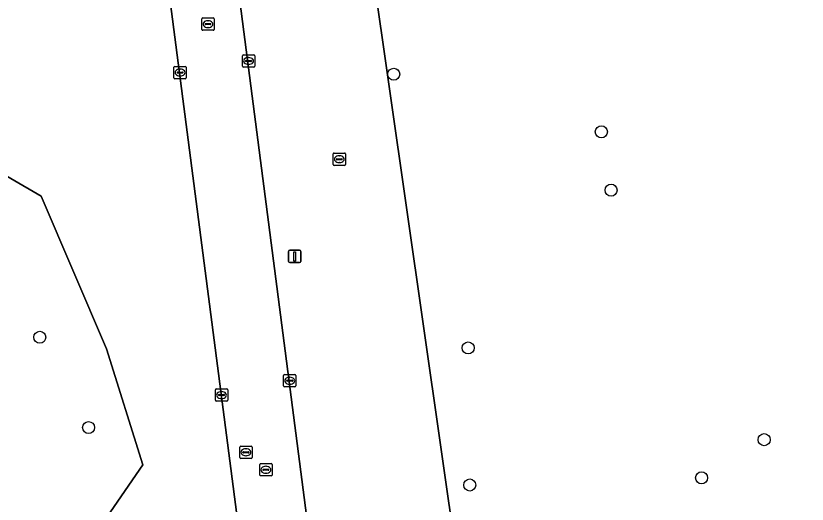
# Model space of a CAD drawing. Extents: x 154324 to 155744, y 382937 to 384188.
# Drawn here: x 155238.3 to 155302.6, y 383830 to 383869.7 of the extents above; entities that cross this region are included whole.
import ezdxf

# ---------------------------------------------------------------- set-up
doc = ezdxf.new("R2010")
doc.units = 0
for name, color, linetype in [('IMGEO_Berm_groen', 7, 'Continuous'), ('IMGEO_Boom', 7, 'Continuous'), ('IMGEO_Groenvoorziening', 7, 'Continuous'), ('IMGEO_Kolk', 7, 'Continuous'), ('IMGEO_Lichtmast', 7, 'Continuous'), ('IMGEO_Loofbos', 7, 'Continuous'), ('IMGEO_Rijbaan_lokaal_gesloten', 7, 'Continuous'), ('IMGEO_Rioolput', 7, 'Continuous')]:
    doc.layers.add(name, color=color, linetype=linetype)

msp = doc.modelspace()

# ---------------------------------------------------------------- linework, layer by layer
at = {"layer": 'IMGEO_Berm_groen'}
for points in [[(155295.605, 383523.574), (155294.743, 383533.501), (155292.341, 383552.859), (155282.449, 383627.726), (155274.026, 383692.293), (155244.018, 383923.45), (155240.659, 383949.763)], [(155246.304, 383949.696), (155279.604, 383692.563), (155297.905, 383553.418), (155300.365, 383533.57), (155301.362, 383523.907)], [(155175.75, 383913.13), (155188.73, 383926.7), (155195.22, 383943.81), (155208.2, 383948.53), (155213.511, 383943.81), (155213.806, 383927.142), (155221.181, 383927.88), (155239.176, 383930.83), (155242.569, 383923.307), (155238.881, 383908.409), (155237.406, 383898.084), (155224.721, 383882.596), (155224.573, 383876.549), (155204.808, 383873.156), (155196.99, 383885.104), (155184.452, 383881.859), (155187.992, 383867.846), (155208.495, 383859.733), (155233.276, 383859.143), (155240.356, 383855.013), (155245.666, 383842.623), (155248.616, 383833.183), (155242.126, 383823.742)], [(155323.557, 383503.266), (155325.548, 383519.946), (155306.103, 383602.506), (155261.74, 383912.135)]]:
    msp.add_lwpolyline(points, dxfattribs=at)
at = {"layer": 'IMGEO_Boom'}
for centre in [(155269.005, 383864.918), (155285.877, 383860.236), (155286.665, 383855.504), (155240.25, 383843.551), (155275.055, 383842.684), (155244.218, 383836.217), (155299.106, 383835.233), (155294.024, 383832.134), (155275.18, 383831.551)]:
    msp.add_circle(centre, 0.489, dxfattribs=at)
at = {"layer": 'IMGEO_Groenvoorziening'}
msp.add_lwpolyline([(155242.126, 383823.742), (155248.616, 383833.183), (155245.666, 383842.623), (155240.356, 383855.013), (155233.276, 383859.143), (155208.495, 383859.733), (155187.992, 383867.846), (155184.452, 383881.859), (155196.99, 383885.104), (155204.808, 383873.156), (155224.573, 383876.549), (155224.721, 383882.596), (155237.406, 383898.084), (155238.881, 383908.409), (155242.569, 383923.307), (155239.176, 383930.83), (155221.181, 383927.88), (155213.806, 383927.142), (155213.511, 383943.81), (155208.2, 383948.53), (155195.22, 383943.81), (155188.73, 383926.7), (155175.75, 383913.13)], dxfattribs=at)
at = {"layer": 'IMGEO_Kolk'}
for p, q in [((155256.715, 383865.569), (155256.715, 383866.421)), ((155256.79, 383866.495), (155257.642, 383866.495)), ((155257.203, 383866.275), (155257.228, 383866.275)), ((155257.716, 383866.421), (155257.716, 383865.569)), ((155251.223, 383865.555), (155252.075, 383865.555)), ((155256.974, 383865.989), (155256.974, 383866.001)), ((155257.412, 383865.952), (155257.014, 383865.952)), ((155257.017, 383866.038), (155257.415, 383866.038)), ((155257.226, 383865.715), (155257.201, 383865.715)), ((155257.458, 383866.001), (155257.458, 383865.989)), ((155251.148, 383864.629), (155251.148, 383865.481)), ((155251.407, 383865.049), (155251.407, 383865.061)), ((155251.845, 383865.012), (155251.447, 383865.012)), ((155251.45, 383865.098), (155251.848, 383865.098)), ((155251.636, 383865.335), (155251.661, 383865.335)), ((155251.891, 383865.061), (155251.891, 383865.049)), ((155252.149, 383865.481), (155252.149, 383864.629)), ((155257.642, 383865.495), (155256.79, 383865.495)), ((155252.075, 383864.555), (155251.223, 383864.555)), ((155251.659, 383864.775), (155251.634, 383864.775)), ((155260.134, 383840.522), (155260.986, 383840.522)), ((155260.059, 383839.596), (155260.059, 383840.448)), ((155260.318, 383840.016), (155260.318, 383840.028)), ((155260.756, 383839.979), (155260.358, 383839.979)), ((155260.361, 383840.065), (155260.759, 383840.065)), ((155260.547, 383840.302), (155260.572, 383840.302)), ((155260.802, 383840.028), (155260.802, 383840.016)), ((155261.06, 383840.448), (155261.06, 383839.596)), ((155254.517, 383838.433), (155254.517, 383839.285)), ((155254.592, 383839.359), (155255.444, 383839.359)), ((155255.518, 383839.285), (155255.518, 383838.433)), ((155260.986, 383839.522), (155260.134, 383839.522)), ((155260.57, 383839.742), (155260.545, 383839.742)), ((155254.776, 383838.853), (155254.776, 383838.865)), ((155255.214, 383838.816), (155254.816, 383838.816)), ((155254.819, 383838.902), (155255.217, 383838.902)), ((155255.028, 383838.579), (155255.003, 383838.579)), ((155255.005, 383839.139), (155255.03, 383839.139)), ((155255.26, 383838.865), (155255.26, 383838.853)), ((155255.444, 383838.359), (155254.592, 383838.359))]:
    msp.add_line(p, q, dxfattribs=at)
for points in [[(155256.715, 383865.569), (155256.715, 383866.421)], [(155256.79, 383866.495), (155257.642, 383866.495)], [(155257.716, 383866.421), (155257.716, 383865.569)], [(155251.223, 383865.555), (155252.075, 383865.555)], [(155251.148, 383864.629), (155251.148, 383865.481)], [(155252.149, 383865.481), (155252.149, 383864.629)], [(155257.642, 383865.495), (155256.79, 383865.495)], [(155252.075, 383864.555), (155251.223, 383864.555)], [(155260.134, 383840.522), (155260.986, 383840.522)], [(155260.059, 383839.596), (155260.059, 383840.448)], [(155261.06, 383840.448), (155261.06, 383839.596)], [(155254.517, 383838.433), (155254.517, 383839.285)], [(155254.592, 383839.359), (155255.444, 383839.359)], [(155255.518, 383839.285), (155255.518, 383838.433)], [(155260.986, 383839.522), (155260.134, 383839.522)], [(155255.444, 383838.359), (155254.592, 383838.359)]]:
    msp.add_lwpolyline(points, dxfattribs=at)
for centre, radius, start, end in [((155256.792, 383866.419), 0.0765, 91.55205, 178.44795), ((155256.792, 383866.419), 0.0765, 91.55205, 178.44795), ((155257.64, 383866.419), 0.0765, 1.55205, 88.44795), ((155257.64, 383866.419), 0.0765, 1.55205, 88.44795), ((155251.225, 383865.479), 0.0765, 91.55205, 178.44795), ((155251.225, 383865.479), 0.0765, 91.55205, 178.44795), ((155252.073, 383865.479), 0.0765, 1.55205, 88.44795), ((155252.073, 383865.479), 0.0765, 1.55205, 88.44795), ((155256.792, 383865.571), 0.0765, 181.55205, 268.44795), ((155256.792, 383865.571), 0.0765, 181.55205, 268.44795), ((155257.014, 383865.998), 0.0403, 85.87752, 175.75265), ((155257.011, 383865.988), 0.0366, 178.93798, 274.71019), ((155257.415, 383865.995), 0.043, 264.86636, 352.45326), ((155257.419, 383866), 0.0386, 1.73085, 96.63898), ((155257.64, 383865.571), 0.0765, 271.55205, 358.44795), ((155257.64, 383865.571), 0.0765, 271.55205, 358.44795), ((155251.447, 383865.058), 0.0403, 85.87752, 175.75265), ((155251.444, 383865.048), 0.0366, 178.93798, 274.71019), ((155251.848, 383865.055), 0.043, 264.86636, 352.45326), ((155251.852, 383865.06), 0.0386, 1.73085, 96.63898), ((155251.225, 383864.631), 0.0765, 181.55205, 268.44795), ((155251.225, 383864.631), 0.0765, 181.55205, 268.44795), ((155252.073, 383864.631), 0.0765, 271.55205, 358.44795), ((155252.073, 383864.631), 0.0765, 271.55205, 358.44795), ((155260.136, 383840.446), 0.0765, 91.55205, 178.44795), ((155260.136, 383840.446), 0.0765, 91.55205, 178.44795), ((155260.984, 383840.446), 0.0765, 1.55205, 88.44795), ((155260.984, 383840.446), 0.0765, 1.55205, 88.44795), ((155260.358, 383840.025), 0.0403, 85.87752, 175.75265), ((155260.355, 383840.015), 0.0366, 178.93798, 274.71019), ((155260.759, 383840.022), 0.043, 264.86636, 352.45326), ((155260.763, 383840.027), 0.0386, 1.73085, 96.63898), ((155254.594, 383839.283), 0.0765, 91.55205, 178.44795), ((155254.594, 383839.283), 0.0765, 91.55205, 178.44795), ((155255.442, 383839.283), 0.0765, 1.55205, 88.44795), ((155255.442, 383839.283), 0.0765, 1.55205, 88.44795), ((155260.136, 383839.598), 0.0765, 181.55205, 268.44795), ((155260.136, 383839.598), 0.0765, 181.55205, 268.44795), ((155260.984, 383839.598), 0.0765, 271.55205, 358.44795), ((155260.984, 383839.598), 0.0765, 271.55205, 358.44795), ((155254.816, 383838.862), 0.0403, 85.87752, 175.75265), ((155254.813, 383838.852), 0.0366, 178.93798, 274.71019), ((155255.217, 383838.859), 0.043, 264.86636, 352.45326), ((155255.221, 383838.864), 0.0386, 1.73085, 96.63898), ((155254.594, 383838.435), 0.0765, 181.55205, 268.44795), ((155254.594, 383838.435), 0.0765, 181.55205, 268.44795), ((155255.442, 383838.435), 0.0765, 271.55205, 358.44795), ((155255.442, 383838.435), 0.0765, 271.55205, 358.44795)]:
    msp.add_arc(centre, radius, start, end, dxfattribs=at)
for centre, major_axis, ratio, start_param, end_param in [((155257.202, 383865.995), (-0.387, 0.002), 0.722429, 4.712389, 7.853982), ((155257.227, 383865.995), (-0.39, 0.002), 0.717154, 1.570796, 4.712389), ((155251.635, 383865.055), (-0.387, 0.002), 0.722429, 4.712389, 7.853982), ((155251.66, 383865.055), (-0.39, 0.002), 0.717154, 1.570796, 4.712389), ((155260.546, 383840.022), (-0.387, 0.002), 0.722429, 4.712389, 7.853982), ((155260.571, 383840.022), (-0.39, 0.002), 0.717154, 1.570796, 4.712389), ((155255.004, 383838.859), (-0.387, 0.002), 0.722429, 4.712389, 7.853982), ((155255.029, 383838.859), (-0.39, 0.002), 0.717154, 1.570796, 4.712389)]:
    msp.add_ellipse(centre, major_axis=major_axis, ratio=ratio, start_param=start_param, end_param=end_param, dxfattribs=at)
at = {"layer": 'IMGEO_Lichtmast'}
for p, q in [((155260.46, 383849.719), (155260.46, 383850.519)), ((155260.46, 383850.519), (155260.46, 383849.719)), ((155260.56, 383850.619), (155261.35, 383850.619)), ((155261.35, 383850.619), (155260.56, 383850.619)), ((155261.45, 383850.519), (155261.45, 383849.719)), ((155261.45, 383849.719), (155261.45, 383850.519)), ((155261.35, 383849.619), (155260.56, 383849.619)), ((155260.56, 383849.619), (155261.35, 383849.619))]:
    msp.add_line(p, q, dxfattribs=at)
msp.add_lwpolyline([(155260.88, 383850.494), (155261.03, 383850.494), (155261.03, 383849.744), (155260.88, 383849.744), (155260.88, 383850.494)], dxfattribs=at)
for centre, start, end in [((155260.56, 383850.519), 90, 180), ((155260.56, 383850.519), 90, 180), ((155261.35, 383850.519), 0, 90), ((155261.35, 383850.519), 360, 90), ((155260.56, 383849.719), 180, 270), ((155260.56, 383849.719), 180, 270), ((155261.35, 383849.719), 270, 0), ((155261.35, 383849.719), 270, 0)]:
    msp.add_arc(centre, 0.1, start, end, dxfattribs=at)
at = {"layer": 'IMGEO_Loofbos'}
msp.add_lwpolyline([(155336.238, 383809.424), (155323.113, 383849.226), (155303.534, 383922.252), (155300.916, 383943.435), (155300.916, 383955.474), (155295.178, 383988.009), (155291.815, 384001.275), (155265.808, 383990.706), (155259.697, 383987.94), (155249.962, 383983.402), (155261.74, 383912.135), (155306.103, 383602.506), (155325.548, 383519.946), (155323.557, 383503.266)], dxfattribs=at)
at = {"layer": 'IMGEO_Rijbaan_lokaal_gesloten'}
for points in [[(155240.659, 383949.763), (155244.018, 383923.45), (155274.026, 383692.293), (155282.449, 383627.726), (155292.341, 383552.859), (155294.743, 383533.501), (155295.605, 383523.574)], [(155301.362, 383523.907), (155300.365, 383533.57), (155297.905, 383553.418), (155279.604, 383692.563), (155246.304, 383949.696)]]:
    msp.add_lwpolyline(points, dxfattribs=at)
at = {"layer": 'IMGEO_Rioolput'}
for p, q in [((155253.416, 383868.564), (155253.416, 383869.416)), ((155253.491, 383869.49), (155254.343, 383869.49)), ((155254.417, 383869.416), (155254.417, 383868.564)), ((155253.675, 383868.984), (155253.675, 383868.996)), ((155254.113, 383868.947), (155253.715, 383868.947)), ((155253.718, 383869.033), (155254.116, 383869.033)), ((155253.904, 383869.27), (155253.929, 383869.27)), ((155254.159, 383868.996), (155254.159, 383868.984)), ((155254.343, 383868.49), (155253.491, 383868.49)), ((155253.927, 383868.71), (155253.902, 383868.71)), ((155264.163, 383858.517), (155265.015, 383858.517)), ((155264.088, 383857.591), (155264.088, 383858.443)), ((155264.347, 383858.011), (155264.347, 383858.023)), ((155264.785, 383857.974), (155264.387, 383857.974)), ((155264.39, 383858.06), (155264.788, 383858.06)), ((155264.576, 383858.297), (155264.601, 383858.297)), ((155264.831, 383858.023), (155264.831, 383858.011)), ((155265.089, 383858.443), (155265.089, 383857.591)), ((155265.015, 383857.517), (155264.163, 383857.517)), ((155264.599, 383857.737), (155264.574, 383857.737)), ((155256.573, 383834.708), (155257.425, 383834.708)), ((155256.498, 383833.782), (155256.498, 383834.634)), ((155256.757, 383834.202), (155256.757, 383834.214)), ((155257.195, 383834.165), (155256.797, 383834.165)), ((155256.8, 383834.251), (155257.198, 383834.251)), ((155256.986, 383834.488), (155257.011, 383834.488)), ((155257.241, 383834.214), (155257.241, 383834.202)), ((155257.499, 383834.634), (155257.499, 383833.782)), ((155257.425, 383833.708), (155256.573, 383833.708)), ((155257.009, 383833.928), (155256.984, 383833.928)), ((155258.122, 383832.363), (155258.122, 383833.215)), ((155258.197, 383833.289), (155259.049, 383833.289)), ((155258.381, 383832.783), (155258.381, 383832.795)), ((155258.424, 383832.832), (155258.822, 383832.832)), ((155258.61, 383833.069), (155258.635, 383833.069)), ((155258.865, 383832.795), (155258.865, 383832.783)), ((155259.123, 383833.215), (155259.123, 383832.363)), ((155259.049, 383832.289), (155258.197, 383832.289)), ((155258.819, 383832.746), (155258.421, 383832.746)), ((155258.633, 383832.509), (155258.608, 383832.509))]:
    msp.add_line(p, q, dxfattribs=at)
for points in [[(155253.416, 383868.564), (155253.416, 383869.416)], [(155253.491, 383869.49), (155254.343, 383869.49)], [(155254.417, 383869.416), (155254.417, 383868.564)], [(155254.343, 383868.49), (155253.491, 383868.49)], [(155264.163, 383858.517), (155265.015, 383858.517)], [(155264.088, 383857.591), (155264.088, 383858.443)], [(155265.089, 383858.443), (155265.089, 383857.591)], [(155265.015, 383857.517), (155264.163, 383857.517)], [(155256.573, 383834.708), (155257.425, 383834.708)], [(155256.498, 383833.782), (155256.498, 383834.634)], [(155257.499, 383834.634), (155257.499, 383833.782)], [(155257.425, 383833.708), (155256.573, 383833.708)], [(155258.122, 383832.363), (155258.122, 383833.215)], [(155258.197, 383833.289), (155259.049, 383833.289)], [(155259.123, 383833.215), (155259.123, 383832.363)], [(155259.049, 383832.289), (155258.197, 383832.289)]]:
    msp.add_lwpolyline(points, dxfattribs=at)
for centre, radius, start, end in [((155253.493, 383869.414), 0.0765, 91.55205, 178.44795), ((155253.493, 383869.414), 0.0765, 91.55205, 178.44795), ((155254.341, 383869.414), 0.0765, 1.55205, 88.44795), ((155254.341, 383869.414), 0.0765, 1.55205, 88.44795), ((155253.715, 383868.993), 0.0403, 85.87752, 175.75265), ((155253.712, 383868.983), 0.0366, 178.93798, 274.71019), ((155254.116, 383868.99), 0.043, 264.86636, 352.45326), ((155254.12, 383868.995), 0.0386, 1.73085, 96.63898), ((155253.493, 383868.566), 0.0765, 181.55205, 268.44795), ((155253.493, 383868.566), 0.0765, 181.55205, 268.44795), ((155254.341, 383868.566), 0.0765, 271.55205, 358.44795), ((155254.341, 383868.566), 0.0765, 271.55205, 358.44795), ((155264.165, 383858.441), 0.0765, 91.55205, 178.44795), ((155264.165, 383858.441), 0.0765, 91.55205, 178.44795), ((155265.013, 383858.441), 0.0765, 1.55205, 88.44795), ((155265.013, 383858.441), 0.0765, 1.55205, 88.44795), ((155264.387, 383858.02), 0.0403, 85.87752, 175.75265), ((155264.384, 383858.01), 0.0366, 178.93798, 274.71019), ((155264.788, 383858.017), 0.043, 264.86636, 352.45326), ((155264.792, 383858.022), 0.0386, 1.73085, 96.63898), ((155264.165, 383857.593), 0.0765, 181.55205, 268.44795), ((155264.165, 383857.593), 0.0765, 181.55205, 268.44795), ((155265.013, 383857.593), 0.0765, 271.55205, 358.44795), ((155265.013, 383857.593), 0.0765, 271.55205, 358.44795), ((155256.575, 383834.632), 0.0765, 91.55205, 178.44795), ((155256.575, 383834.632), 0.0765, 91.55205, 178.44795), ((155257.423, 383834.632), 0.0765, 1.55205, 88.44795), ((155257.423, 383834.632), 0.0765, 1.55205, 88.44795), ((155256.797, 383834.211), 0.0403, 85.87752, 175.75265), ((155256.794, 383834.201), 0.0366, 178.93798, 274.71019), ((155257.198, 383834.208), 0.043, 264.86636, 352.45326), ((155257.202, 383834.213), 0.0386, 1.73085, 96.63898), ((155256.575, 383833.784), 0.0765, 181.55205, 268.44795), ((155256.575, 383833.784), 0.0765, 181.55205, 268.44795), ((155257.423, 383833.784), 0.0765, 271.55205, 358.44795), ((155257.423, 383833.784), 0.0765, 271.55205, 358.44795), ((155258.199, 383833.213), 0.0765, 91.55205, 178.44795), ((155258.199, 383833.213), 0.0765, 91.55205, 178.44795), ((155258.421, 383832.792), 0.0403, 85.87752, 175.75265), ((155258.418, 383832.782), 0.0366, 178.93798, 274.71019), ((155258.822, 383832.789), 0.043, 264.86636, 352.45326), ((155258.826, 383832.794), 0.0386, 1.73085, 96.63898), ((155259.047, 383833.213), 0.0765, 1.55205, 88.44795), ((155259.047, 383833.213), 0.0765, 1.55205, 88.44795), ((155258.199, 383832.365), 0.0765, 181.55205, 268.44795), ((155258.199, 383832.365), 0.0765, 181.55205, 268.44795), ((155259.047, 383832.365), 0.0765, 271.55205, 358.44795), ((155259.047, 383832.365), 0.0765, 271.55205, 358.44795)]:
    msp.add_arc(centre, radius, start, end, dxfattribs=at)
for centre, major_axis, ratio, start_param, end_param in [((155253.903, 383868.99), (-0.387, 0.002), 0.722429, 4.712389, 7.853982), ((155253.928, 383868.99), (-0.39, 0.002), 0.717154, 1.570796, 4.712389), ((155264.575, 383858.017), (-0.387, 0.002), 0.722429, 4.712389, 7.853982), ((155264.6, 383858.017), (-0.39, 0.002), 0.717154, 1.570796, 4.712389), ((155256.985, 383834.208), (-0.387, 0.002), 0.722429, 4.712389, 7.853982), ((155257.01, 383834.208), (-0.39, 0.002), 0.717154, 1.570796, 4.712389), ((155258.609, 383832.789), (-0.387, 0.002), 0.722429, 4.712389, 7.853982), ((155258.634, 383832.789), (-0.39, 0.002), 0.717154, 1.570796, 4.712389)]:
    msp.add_ellipse(centre, major_axis=major_axis, ratio=ratio, start_param=start_param, end_param=end_param, dxfattribs=at)

doc.saveas('drawing.dxf')
